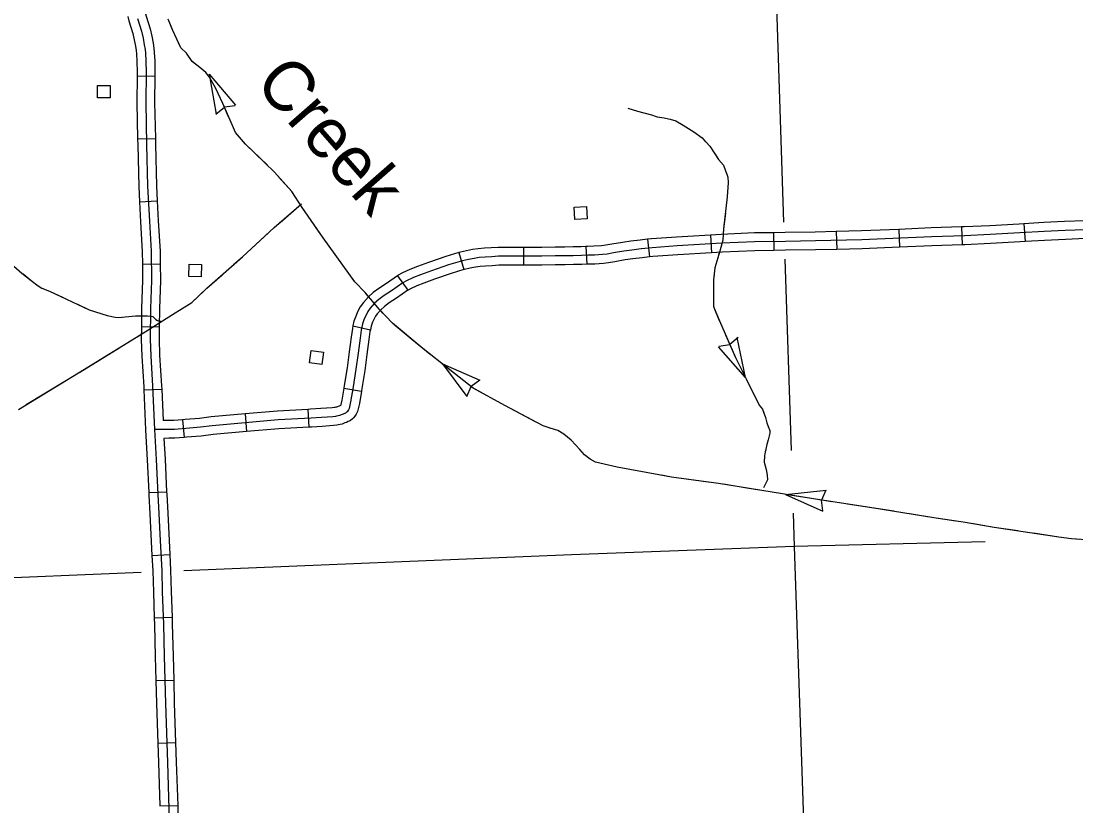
# Model space of a CAD drawing. Extents: x 1084508 to 1142749, y 1057638 to 1093403.
# Drawn here: x 1130815 to 1133602, y 1067186 to 1069260 of the extents above; entities that cross this region are included whole.
import ezdxf

# ---------------------------------------------------------------- set-up
doc = ezdxf.new("R2010")
doc.units = 0
for name, color, linetype in [('Level 32', 7, 'Continuous'), ('Level 35', 7, 'Continuous'), ('Level 4', 7, 'Continuous'), ('Level 43', 7, 'Continuous'), ('Level 5', 7, 'Continuous'), ('Level 56', 7, 'Continuous')]:
    doc.layers.add(name, color=color, linetype=linetype)

msp = doc.modelspace()

# ---------------------------------------------------------------- linework, layer by layer
at = {"layer": 'Level 32'}
for p, q in [((1131121.4, 1069115.3), (1131168.5, 1069114.8)), ((1131122.8, 1068948.9), (1131169.8, 1068949.9)), ((1131127.8, 1068782.5), (1131174.8, 1068784.9)), ((1133464.7, 1068724.6), (1133467.5, 1068677.6)), ((1132636.6, 1068694.9), (1132639.5, 1068647.9)), ((1132803.3, 1068701.1), (1132804, 1068654)), ((1132968.8, 1068704), (1132969.9, 1068656.9)), ((1133134, 1068709.8), (1133136, 1068662.8)), ((1133299.8, 1068716.3), (1133301.4, 1068669.2)), ((1132470.2, 1068683.7), (1132475.3, 1068636.9)), ((1131971.1, 1068648.5), (1131984.7, 1068603.5)), ((1132142.6, 1068662.2), (1132142.6, 1068615.1)), ((1132307.2, 1068664.7), (1132309.4, 1068617.7)), ((1131135.4, 1068618), (1131182.5, 1068618.4)), ((1131809.2, 1068587.4), (1131836.5, 1068549)), ((1131133, 1068452.8), (1131180.1, 1068452.3)), ((1131691.9, 1068455.1), (1131737.8, 1068444.6)), ((1131139.4, 1068286), (1131186.5, 1068288)), ((1131667.7, 1068289.8), (1131714.2, 1068282)), ((1131406.6, 1068222.2), (1131410.8, 1068175.3)), ((1131572.7, 1068234.1), (1131575.2, 1068187.1)), ((1131241.7, 1068206.9), (1131245.7, 1068159.9)), ((1131152.6, 1068014.2), (1131199.6, 1068016.4)), ((1131160.8, 1067848.5), (1131207.8, 1067851)), ((1131166.7, 1067683.4), (1131213.7, 1067684.9)), ((1131171.2, 1067517.9), (1131218.2, 1067519.1)), ((1131176.3, 1067352), (1131223.3, 1067353.6)), ((1131181.6, 1067186.4), (1131228.7, 1067187.9))]:
    msp.add_line(p, q, dxfattribs=at)
for points in [[(1131142.9, 1069283.3), (1131145.2, 1069273.6), (1131155.8, 1069239.6), (1131160.2, 1069220.2), (1131163.7, 1069201.6), (1131165.7, 1069188.4), (1131167, 1069177.5), (1131168, 1069155.5), (1131168.6, 1069124.3), (1131168.5, 1069114.8)], [(1131097.1, 1069272.5), (1131099.7, 1069261.2), (1131110.2, 1069227.4), (1131114.1, 1069210.6), (1131117.3, 1069193.6), (1131119.1, 1069182.1), (1131120.1, 1069173.7), (1131121, 1069154), (1131121.5, 1069124.1), (1131121.4, 1069115.3)], [(1131122.4, 1069267.4), (1131133, 1069233.5), (1131137.1, 1069215.4), (1131140.5, 1069197.6), (1131142.4, 1069185.3), (1131143.5, 1069175.6), (1131144.5, 1069154.8), (1131145, 1069124.2), (1131144.2, 1069045), (1131146.6, 1068933.5), (1131149.2, 1068824.4), (1131154, 1068731.1), (1131158.7, 1068651.8), (1131159.3, 1068574.8), (1131157.1, 1068500.8), (1131156.2, 1068419.4), (1131157.6, 1068375.9), (1131162.6, 1068295.2), (1131167.4, 1068180.8)], [(1131121.4, 1069115.3), (1131120.7, 1069044.9), (1131122.8, 1068948.9)], [(1131168.5, 1069114.8), (1131167.8, 1069045.2), (1131169.8, 1068949.9)], [(1131122.8, 1068948.9), (1131123.1, 1068933), (1131125.7, 1068823.5), (1131127.8, 1068782.5)], [(1131169.8, 1068949.9), (1131170.2, 1068934.1), (1131172.8, 1068825.3), (1131174.8, 1068784.9)], [(1131127.8, 1068782.5), (1131130.5, 1068729.8), (1131135.2, 1068651), (1131135.4, 1068618)], [(1131174.8, 1068784.9), (1131177.5, 1068732.4), (1131182.3, 1068652.6), (1131182.5, 1068618.4)], [(1133464.7, 1068724.6), (1133452.3, 1068723.9), (1133374.1, 1068719.6), (1133306.3, 1068716.5), (1133299.8, 1068716.3)], [(1133630.7, 1068732.8), (1133625.1, 1068732.6), (1133572.2, 1068730.2), (1133516.8, 1068727.7), (1133464.7, 1068724.6)], [(1133626.1, 1068709), (1133573.3, 1068706.6), (1133518, 1068704.2), (1133453.6, 1068700.4), (1133375.3, 1068696.1), (1133307.2, 1068693), (1133220.2, 1068690), (1133036.2, 1068682), (1132913.9, 1068679.2), (1132834.3, 1068678), (1132753.1, 1068676.8), (1132666, 1068673), (1132548.4, 1068666), (1132482.3, 1068661.4), (1132453.3, 1068658.2), (1132428.7, 1068655), (1132407.7, 1068652.2), (1132380.1, 1068647.6), (1132363.5, 1068644.7), (1132351.1, 1068643.3), (1132329.6, 1068641.5), (1132312.1, 1068641.3), (1132295.5, 1068640.6), (1132273.9, 1068640.2), (1132252.4, 1068639.5), (1132226, 1068639.5), (1132190.9, 1068638.7), (1132076.6, 1068638.6), (1132058.3, 1068637.2), (1132040.8, 1068636.4), (1132025.3, 1068635.2), (1132011.8, 1068633.2), (1131996.8, 1068630.1), (1131981.3, 1068627), (1131944.2, 1068615.8), (1131899.2, 1068600.2), (1131870.6, 1068589.8), (1131851.6, 1068582.4), (1131833.5, 1068574), (1131823.4, 1068568.6), (1131793.6, 1068547.3), (1131774, 1068534.7), (1131760.3, 1068524.4), (1131749.1, 1068514.4), (1131737.6, 1068501.9), (1131731, 1068492.8), (1131725.5, 1068481.8), (1131721.8, 1068473.2), (1131717.2, 1068460.3), (1131713.5, 1068443.9), (1131710.6, 1068422.1), (1131705.4, 1068382.7), (1131699.7, 1068340.5), (1131692.2, 1068293.4), (1131685.6, 1068253.8), (1131683, 1068240.9), (1131681.7, 1068236.7), (1131679.9, 1068232.9), (1131678.1, 1068230.2), (1131676.4, 1068228.1), (1131674.9, 1068226.8), (1131672, 1068224.5), (1131670.7, 1068223.7), (1131669.3, 1068223), (1131666, 1068221.5), (1131662.9, 1068220.4), (1131655.9, 1068217.9), (1131652.4, 1068216.9), (1131648.7, 1068216), (1131646.1, 1068215.5), (1131638.8, 1068214.9), (1131608.5, 1068212.8), (1131581, 1068211), (1131494.3, 1068206.3), (1131320, 1068191), (1131288.6, 1068187.1), (1131250.2, 1068183.9), (1131220, 1068181.4), (1131205.3, 1068181.2), (1131167.4, 1068180.8)], [(1132636.6, 1068694.9), (1132546.9, 1068689.4), (1132480.3, 1068684.8), (1132470.2, 1068683.7)], [(1132803.3, 1068701.1), (1132752.4, 1068700.3), (1132664.8, 1068696.5), (1132636.6, 1068694.9)], [(1132968.8, 1068704), (1132913.4, 1068702.7), (1132834, 1068701.6), (1132803.3, 1068701.1)], [(1133134, 1068709.8), (1133035.4, 1068705.6), (1132968.8, 1068704)], [(1133299.8, 1068716.3), (1133219.3, 1068713.5), (1133134, 1068709.8)], [(1132470.2, 1068683.7), (1132450.6, 1068681.6), (1132425.6, 1068678.4), (1132404.2, 1068675.4), (1132376.2, 1068670.8), (1132360.1, 1068668), (1132348.8, 1068666.7), (1132328.5, 1068665.1), (1132311.4, 1068664.9), (1132307.2, 1068664.7)], [(1133301.4, 1068669.2), (1133221.1, 1068666.5), (1133136, 1068662.8)], [(1133467.5, 1068677.6), (1133455, 1068676.9), (1133376.5, 1068672.6), (1133308.2, 1068669.4), (1133301.4, 1068669.2)], [(1133632.5, 1068685.7), (1133627.1, 1068685.5), (1133574.3, 1068683.1), (1133519.2, 1068680.6), (1133467.5, 1068677.6)], [(1131971.1, 1068648.5), (1131937, 1068638.2), (1131891.3, 1068622.4), (1131862.3, 1068611.9), (1131842.3, 1068604), (1131822.9, 1068595.1), (1131810.9, 1068588.6), (1131809.2, 1068587.4)], [(1132142.6, 1068662.2), (1132075.7, 1068662.2), (1132056.8, 1068660.7), (1132039.3, 1068659.9), (1132022.7, 1068658.6), (1132007.6, 1068656.4), (1131992.2, 1068653.1), (1131975.6, 1068649.9), (1131971.1, 1068648.5)], [(1132307.2, 1068664.7), (1132294.7, 1068664.1), (1132273.4, 1068663.7), (1132252, 1068663.1), (1132225.7, 1068663.1), (1132190.6, 1068662.2), (1132142.6, 1068662.2)], [(1132639.5, 1068647.9), (1132549.9, 1068642.5), (1132484.4, 1068637.9), (1132475.3, 1068636.9)], [(1132804, 1068654), (1132753.8, 1068653.2), (1132667.2, 1068649.5), (1132639.5, 1068647.9)], [(1132969.9, 1068656.9), (1132914.3, 1068655.6), (1132834.7, 1068654.5), (1132804, 1068654)], [(1133136, 1068662.8), (1133037, 1068658.5), (1132969.9, 1068656.9)], [(1131135.4, 1068618), (1131135.8, 1068575.1), (1131133.5, 1068501.3), (1131133, 1068452.8)], [(1131182.5, 1068618.4), (1131182.9, 1068574.5), (1131180.6, 1068500.3), (1131180.1, 1068452.3)], [(1132142.6, 1068615.1), (1132077.5, 1068615.1), (1132059.8, 1068613.7), (1132042.2, 1068612.9), (1132027.9, 1068611.8), (1132015.9, 1068610), (1132001.5, 1068607), (1131986.9, 1068604.1), (1131984.7, 1068603.5)], [(1132309.4, 1068617.7), (1132296.2, 1068617), (1132274.5, 1068616.7), (1132252.8, 1068616), (1132226.2, 1068616), (1132191.2, 1068615.1), (1132142.6, 1068615.1)], [(1132475.3, 1068636.9), (1132456.1, 1068634.8), (1132431.7, 1068631.7), (1132411.2, 1068628.9), (1132384.1, 1068624.4), (1132366.8, 1068621.4), (1132353.4, 1068619.8), (1132330.7, 1068618), (1132312.8, 1068617.8), (1132309.4, 1068617.7)], [(1131809.2, 1068587.4), (1131780.3, 1068566.8), (1131760.6, 1068554), (1131745.3, 1068542.6), (1131732.6, 1068531.2), (1131719.3, 1068516.9), (1131710.8, 1068505), (1131704.2, 1068491.8), (1131699.9, 1068481.9), (1131694.5, 1068466.9), (1131691.9, 1068455.1)], [(1131984.7, 1068603.5), (1131951.5, 1068593.4), (1131907.1, 1068578.1), (1131878.9, 1068567.8), (1131860.8, 1068560.7), (1131844, 1068553), (1131835.9, 1068548.6), (1131836.5, 1068549)], [(1131836.5, 1068549), (1131806.8, 1068527.8), (1131787.5, 1068515.4), (1131775.2, 1068506.1), (1131765.6, 1068497.5), (1131755.8, 1068487), (1131751.2, 1068480.5), (1131746.9, 1068471.9), (1131743.7, 1068464.6), (1131739.8, 1068453.7), (1131737.8, 1068444.6)], [(1131133, 1068452.8), (1131132.6, 1068419.1), (1131134.1, 1068374.8), (1131139.1, 1068294), (1131139.4, 1068286)], [(1131180.1, 1068452.3), (1131179.7, 1068419.6), (1131181.1, 1068377), (1131186.1, 1068296.5), (1131186.5, 1068288)], [(1131691.9, 1068455.1), (1131690.3, 1068448.1), (1131687.2, 1068425.2), (1131682.1, 1068385.9), (1131676.4, 1068344), (1131669, 1068297.2), (1131667.7, 1068289.8)], [(1131737.8, 1068444.6), (1131736.7, 1068439.8), (1131733.9, 1068419), (1131728.8, 1068379.6), (1131723, 1068337.1), (1131715.4, 1068289.6), (1131714.2, 1068282)], [(1131139.4, 1068286), (1131143.9, 1068179.8)], [(1131186.5, 1068288), (1131190, 1068204.6)], [(1131667.7, 1068289.8), (1131662.4, 1068258.1), (1131660.1, 1068246.7), (1131659.6, 1068245.1), (1131659.3, 1068244.5), (1131659, 1068244.2), (1131657.2, 1068243.3), (1131655.1, 1068242.6), (1131648.7, 1068240.3), (1131646.3, 1068239.7), (1131643.7, 1068239), (1131643, 1068238.9), (1131637, 1068238.4), (1131606.9, 1068236.3), (1131579.6, 1068234.5), (1131572.7, 1068234.1)], [(1131714.2, 1068282), (1131708.7, 1068249.6), (1131705.8, 1068235.2), (1131703.8, 1068228.3), (1131700.6, 1068221.4), (1131697, 1068216), (1131693.5, 1068211.9), (1131690.3, 1068208.9), (1131685.3, 1068205.1), (1131682, 1068203), (1131679.5, 1068201.8), (1131674.9, 1068199.6), (1131670.6, 1068198.2), (1131663.1, 1068195.4), (1131658.4, 1068194.2), (1131653.8, 1068193), (1131649.3, 1068192.1), (1131640.6, 1068191.4), (1131610.1, 1068189.3), (1131582.4, 1068187.5), (1131575.2, 1068187.1)], [(1131406.6, 1068222.2), (1131317.5, 1068214.4), (1131286.2, 1068210.5), (1131248.2, 1068207.4), (1131241.7, 1068206.9)], [(1131572.7, 1068234.1), (1131492.6, 1068229.8), (1131406.6, 1068222.2)], [(1131241.7, 1068206.9), (1131218.9, 1068204.9), (1131205, 1068204.8), (1131190, 1068204.6)], [(1131143.9, 1068179.4), (1131148.5, 1068100.5), (1131152.6, 1068014.2)], [(1131167.4, 1068180.8), (1131172, 1068101.8), (1131176.4, 1068009.1), (1131179, 1067958.9), (1131182.3, 1067886.6), (1131186.5, 1067808.7), (1131187.9, 1067751.9), (1131190.8, 1067666), (1131193.1, 1067582), (1131196.3, 1067457.3), (1131201.5, 1067301.5), (1131206.4, 1067146.6), (1131211.7, 1067007.2), (1131211.9, 1066938.7)], [(1131410.8, 1068175.3), (1131322.5, 1068167.5), (1131291, 1068163.7), (1131252.1, 1068160.5), (1131245.7, 1068159.9)], [(1131575.2, 1068187.1), (1131496, 1068182.8), (1131410.8, 1068175.3)], [(1131245.7, 1068159.9), (1131221.1, 1068157.9), (1131205.6, 1068157.7), (1131192.3, 1068157.5)], [(1131192.3, 1068157.5), (1131195.5, 1068103), (1131199.6, 1068016.4)], [(1131152.6, 1068014.2), (1131152.9, 1068007.9), (1131155.5, 1067957.8), (1131158.7, 1067885.5), (1131160.8, 1067848.5)], [(1131199.6, 1068016.4), (1131199.9, 1068010.2), (1131202.5, 1067960), (1131205.8, 1067887.8), (1131207.8, 1067851)], [(1131160.8, 1067848.5), (1131163, 1067807.7), (1131164.4, 1067751.2), (1131166.7, 1067683.4)], [(1131207.8, 1067851), (1131210, 1067809.6), (1131211.5, 1067752.6), (1131213.7, 1067684.9)], [(1131166.7, 1067683.4), (1131167.3, 1067665.3), (1131169.5, 1067581.3), (1131171.2, 1067517.9)], [(1131213.7, 1067684.9), (1131214.3, 1067666.7), (1131216.6, 1067582.6), (1131218.2, 1067519.1)], [(1131171.2, 1067517.9), (1131172.7, 1067456.6), (1131176.3, 1067352)], [(1131218.2, 1067519.1), (1131219.8, 1067458), (1131223.3, 1067353.6)], [(1131176.3, 1067352), (1131178, 1067300.7), (1131181.6, 1067186.4)], [(1131223.3, 1067353.6), (1131225, 1067302.3), (1131228.7, 1067187.9)], [(1131228.7, 1067187.9), (1131230, 1067147.4), (1131234.7, 1067022.4)]]:
    msp.add_lwpolyline(points, dxfattribs=at)
at = {"layer": 'Level 4'}
for points in [[(1133361.9, 1067884.2), (1132857.9, 1067871.8), (1132269.4, 1067849.6), (1131245.2, 1067807.9)], [(1131132.3, 1067803.3), (1130203.2, 1067764.5), (1130120.5, 1067761.9)]]:
    msp.add_lwpolyline(points, dxfattribs=at)
at = {"layer": 'Level 43'}
for p, q in [((1131311.6, 1069119.9), (1131330.8, 1069013.9)), ((1131311.6, 1069119.9), (1131381.2, 1069037.7)), ((1131329.7, 1069014.6), (1131352.3, 1069032.3)), ((1131381, 1069036.5), (1131352.6, 1069032.4)), ((1132709.9, 1068423.9), (1132687.5, 1068405.9)), ((1132729, 1068318.7), (1132707.1, 1068424.2)), ((1132729, 1068318.7), (1132657.3, 1068399.1)), ((1132658.8, 1068401.4), (1132687.2, 1068405.8)), ((1131928.4, 1068354.3), (1131992.7, 1068267.9)), ((1131928.4, 1068354.3), (1132027.3, 1068311.7)), ((1132027.3, 1068311.7), (1132004.3, 1068294.6)), ((1131992.7, 1068267.9), (1132004.1, 1068294.3)), ((1132834.6, 1068009.7), (1132941.8, 1068020.6)), ((1132834.6, 1068009.7), (1132932.9, 1067965.5)), ((1132941.6, 1068020.9), (1132930.1, 1067994.6)), ((1132933.2, 1067965.8), (1132930, 1067994.3))]:
    msp.add_line(p, q, dxfattribs=at)
for points in [[(1133642.4, 1067888.8), (1133590.6, 1067891.9), (1133557, 1067896.8), (1133385.6, 1067922.5), (1133304.2, 1067936.2), (1133226.2, 1067947.7), (1133062.4, 1067974.3), (1132908.3, 1067997.8), (1132657.3, 1068038.5), (1132533.7, 1068055.4), (1132390.3, 1068081.9), (1132332.3, 1068094.4), (1132318.1, 1068102.3), (1132303.5, 1068114.3), (1132291.5, 1068128), (1132268.1, 1068152.4), (1132248.6, 1068168.8), (1132233.1, 1068178.1), (1132213.1, 1068184.3), (1132194.6, 1068190.5), (1132093.2, 1068244.1), (1132009, 1068290.6), (1131947.9, 1068338.9), (1131876.2, 1068394.7), (1131796.5, 1068461.6), (1131761.5, 1068497.9), (1131723.9, 1068542.7), (1131696.9, 1068571), (1131612.7, 1068687.5), (1131557.4, 1068767.7), (1131529.9, 1068810.3), (1131484.3, 1068861.2), (1131408.2, 1068935.2), (1131381.2, 1068965.8), (1131373.2, 1068983.9), (1131348, 1069042.8), (1131329.4, 1069082.3), (1131313, 1069111.9), (1131302.8, 1069123.9), (1131287.3, 1069137.2), (1131266.9, 1069153.1), (1131251.9, 1069175.2), (1131236.9, 1069189.4), (1131215.7, 1069235.5), (1131203.4, 1069265.2)], [(1131236.1, 1069191.2), (1131215.7, 1069235.5), (1131210.6, 1069247.8)], [(1131277, 1069145.2), (1131266.9, 1069153.1), (1131251.9, 1069175.2), (1131236.9, 1069189.4), (1131236.1, 1069191.2)], [(1131363.3, 1069006.9), (1131348, 1069042.8), (1131329.4, 1069082.3), (1131313, 1069111.9), (1131308, 1069117.8)], [(1132418.1, 1069030.4), (1132443.8, 1069022.3), (1132480.2, 1069012.4), (1132495.9, 1069007.5), (1132513.9, 1069004.3), (1132530.1, 1069001.2), (1132544.5, 1068996.7), (1132564.3, 1068985.4), (1132592.7, 1068967.9), (1132614.3, 1068951.7), (1132634.5, 1068929.6), (1132657.9, 1068894.5), (1132670.5, 1068879.2), (1132675.9, 1068864.8), (1132679.5, 1068855.4), (1132682.2, 1068847.7), (1132683.5, 1068833.8), (1132680.8, 1068795.9), (1132670.9, 1068711.3), (1132668.7, 1068681.6), (1132661, 1068652.4), (1132648, 1068607.8), (1132644.4, 1068576.3), (1132644.8, 1068521.4), (1132644.4, 1068507), (1132646.2, 1068501.2), (1132660.1, 1068467.9), (1132702.4, 1068371.5), (1132730.7, 1068315.3), (1132764.7, 1068245.5), (1132773.7, 1068234.7), (1132781.8, 1068213.1), (1132785.6, 1068198.3), (1132788.8, 1068189), (1132793, 1068178.7), (1132793, 1068171.3), (1132789.1, 1068153.5), (1132785.3, 1068141.7), (1132782.6, 1068129.3), (1132781, 1068122.3), (1132779.4, 1068111), (1132778.3, 1068094.9), (1132783.2, 1068075.6), (1132786.4, 1068060), (1132786.9, 1068047.6), (1132776.7, 1068026.6)], [(1132418.1, 1069030.4), (1132443.8, 1069022.3), (1132477.8, 1069013.1)], [(1132518, 1069003.5), (1132530.1, 1069001.2), (1132544.5, 1068996.7), (1132564.3, 1068985.4), (1132592.7, 1068967.9), (1132614.3, 1068951.7), (1132623.6, 1068941.5)], [(1131465.6, 1068879.4), (1131408.2, 1068935.2), (1131381.2, 1068965.8), (1131379.8, 1068968.9)], [(1132648.5, 1068908.6), (1132657.9, 1068894.5), (1132670.5, 1068879.2), (1132675.9, 1068864.8), (1132679.5, 1068855.4), (1132682.2, 1068847.7), (1132683.5, 1068833.8), (1132680.8, 1068795.9), (1132680.6, 1068793.9)], [(1130473.7, 1068849.8), (1130543.7, 1068821.1), (1130562.3, 1068807.3), (1130580.4, 1068790.2), (1130613.3, 1068768.2), (1130648.1, 1068739.1), (1130685.3, 1068710.5), (1130710.1, 1068689.1), (1130766.3, 1068638.1), (1130817.3, 1068594.2), (1130841.6, 1068575.1), (1130860.2, 1068560.8), (1130869.7, 1068554.6), (1130890.2, 1068546.5), (1130994.6, 1068497.4), (1131042.2, 1068482.2), (1131063.2, 1068477.9), (1131072.2, 1068477.4), (1131117.5, 1068481.2), (1131149.4, 1068481.2), (1131163.3, 1068479.3), (1131170.7, 1068472.1), (1131175.3, 1068469.1), (1131183.8, 1068467.4)], [(1131569.1, 1068750.7), (1131557.4, 1068767.7), (1131529.9, 1068810.3), (1131494.6, 1068849.8)], [(1130807.8, 1068234.3), (1130966.4, 1068330.6), (1131143.2, 1068439.3), (1131215.2, 1068484.6), (1131265.7, 1068516.5), (1131305.8, 1068554.2), (1131400.1, 1068637.6), (1131484, 1068714.8), (1131555.5, 1068777.3)], [(1131499.1, 1068728), (1131555.5, 1068777.3)], [(1132675.8, 1068752.8), (1132670.9, 1068711.3), (1132670, 1068699.3)], [(1131376.4, 1068616.6), (1131400.1, 1068637.6), (1131468.3, 1068700.3)], [(1131664.8, 1068615.4), (1131612.7, 1068687.5), (1131592.6, 1068716.7)], [(1132659.8, 1068648.1), (1132654.7, 1068630.7)], [(1130820.1, 1068592), (1130841.6, 1068575.1), (1130860.2, 1068560.8), (1130869.7, 1068554.6), (1130890.2, 1068546.5), (1130926.5, 1068529.5)], [(1131299, 1068547.8), (1131305.8, 1068554.2), (1131345.4, 1068589.2)], [(1132646, 1068590.4), (1132644.4, 1068576.3), (1132644.8, 1068521.4), (1132644.4, 1068507), (1132646.2, 1068501.2), (1132659.6, 1068469.1)], [(1131731, 1068534.2), (1131723.9, 1068542.7), (1131696.9, 1068571), (1131689, 1068581.9)], [(1131251.8, 1068507.7), (1131265.7, 1068516.5), (1131299, 1068547.8)], [(1130963.9, 1068511.8), (1130994.6, 1068497.4), (1131042.2, 1068482.2), (1131063.2, 1068477.9), (1131072.2, 1068477.4), (1131082.2, 1068478.2)], [(1131123.5, 1068481.2), (1131133.3, 1068481.2)], [(1131188.8, 1068468), (1131215.2, 1068484.6), (1131216.8, 1068485.6)], [(1131770.8, 1068488.3), (1131766, 1068493.3)], [(1131847.4, 1068418.9), (1131799.8, 1068458.8)], [(1131111.4, 1068419.7), (1131126.3, 1068428.8)], [(1131895.6, 1068379.6), (1131876.2, 1068394.7), (1131847.4, 1068418.9)], [(1132676.2, 1068431.2), (1132702.4, 1068371.5), (1132729, 1068318.7)], [(1130970.2, 1068332.9), (1131076.1, 1068398)], [(1132027.9, 1068280.2), (1132009, 1068290.6), (1131947.9, 1068338.9), (1131928.3, 1068354.2)], [(1130828.5, 1068246.9), (1130934.8, 1068311.4)], [(1132747.2, 1068281.5), (1132764.7, 1068245.5), (1132773.7, 1068234.7), (1132776.5, 1068227.1)], [(1132173.7, 1068201.5), (1132093.2, 1068244.1), (1132064.1, 1068260.1)], [(1132776.5, 1068227.1), (1132781.8, 1068213.1), (1132785.6, 1068198.3), (1132788.8, 1068189), (1132793, 1068178.7), (1132793, 1068171.3), (1132792.3, 1068167.9)], [(1132308.2, 1068110.4), (1132303.5, 1068114.3), (1132291.5, 1068128), (1132268.1, 1068152.4), (1132248.6, 1068168.8), (1132233.1, 1068178.1), (1132213.1, 1068184.3), (1132211.5, 1068184.8)], [(1132782.3, 1068127.7), (1132781, 1068122.3), (1132779.4, 1068111), (1132778.3, 1068094.9), (1132783.2, 1068075.6), (1132786.4, 1068060), (1132786.9, 1068047.6), (1132776.7, 1068026.6)], [(1132466.4, 1068067.8), (1132390.3, 1068081.9), (1132344.4, 1068091.8)], [(1132630, 1068042.2), (1132533.7, 1068055.4), (1132507.1, 1068060.3)], [(1132732.4, 1068026.3), (1132671, 1068036.3)], [(1132793.7, 1068016.4), (1132732.4, 1068026.3)], [(1132957.4, 1067990.3), (1132908.3, 1067997.8), (1132834.6, 1068009.7)], [(1133121.1, 1067964.8), (1133062.4, 1067974.3), (1132998.4, 1067984.1)], [(1133284.9, 1067939), (1133226.2, 1067947.7), (1133162, 1067958.1)], [(1133448.5, 1067913), (1133385.6, 1067922.5), (1133325.8, 1067932.6)], [(1133612.7, 1067890.6), (1133590.6, 1067891.9), (1133557, 1067896.8), (1133489.5, 1067906.9)]]:
    msp.add_lwpolyline(points, dxfattribs=at)
at = {"layer": 'Level 5'}
for points in [[(1132803.4, 1069515.9), (1132829.5, 1068728.7)], [(1132832.7, 1068630.8), (1132849.5, 1068125.4)], [(1132855, 1067959.6), (1132857.9, 1067871.8)], [(1132857.9, 1067871.8), (1132884.9, 1067071.2)]]:
    msp.add_lwpolyline(points, dxfattribs=at)
at = {"layer": 'Level 56'}
for points in [[(1131017.2, 1069057.4), (1131017.2, 1069090), (1131050, 1069090), (1131050, 1069057.4)], [(1132278.2, 1068735.6), (1132276.3, 1068768.2), (1132309, 1068770.1), (1132310.9, 1068737.5)], [(1131258, 1068585), (1131258.9, 1068617.6), (1131291.7, 1068616.7), (1131290.7, 1068584)], [(1131576.9, 1068357.5), (1131581.5, 1068389.9), (1131614, 1068385.3), (1131609.4, 1068352.9)]]:
    msp.add_lwpolyline(points, close=True, dxfattribs=at)

# ---------------------------------------------------------------- texts
at = {"layer": 'Level 35'}
msp.add_text('Creek', height=132.58, rotation=311.1711, dxfattribs=at).set_placement((1131428.7, 1069095.1))

doc.saveas('drawing.dxf')
